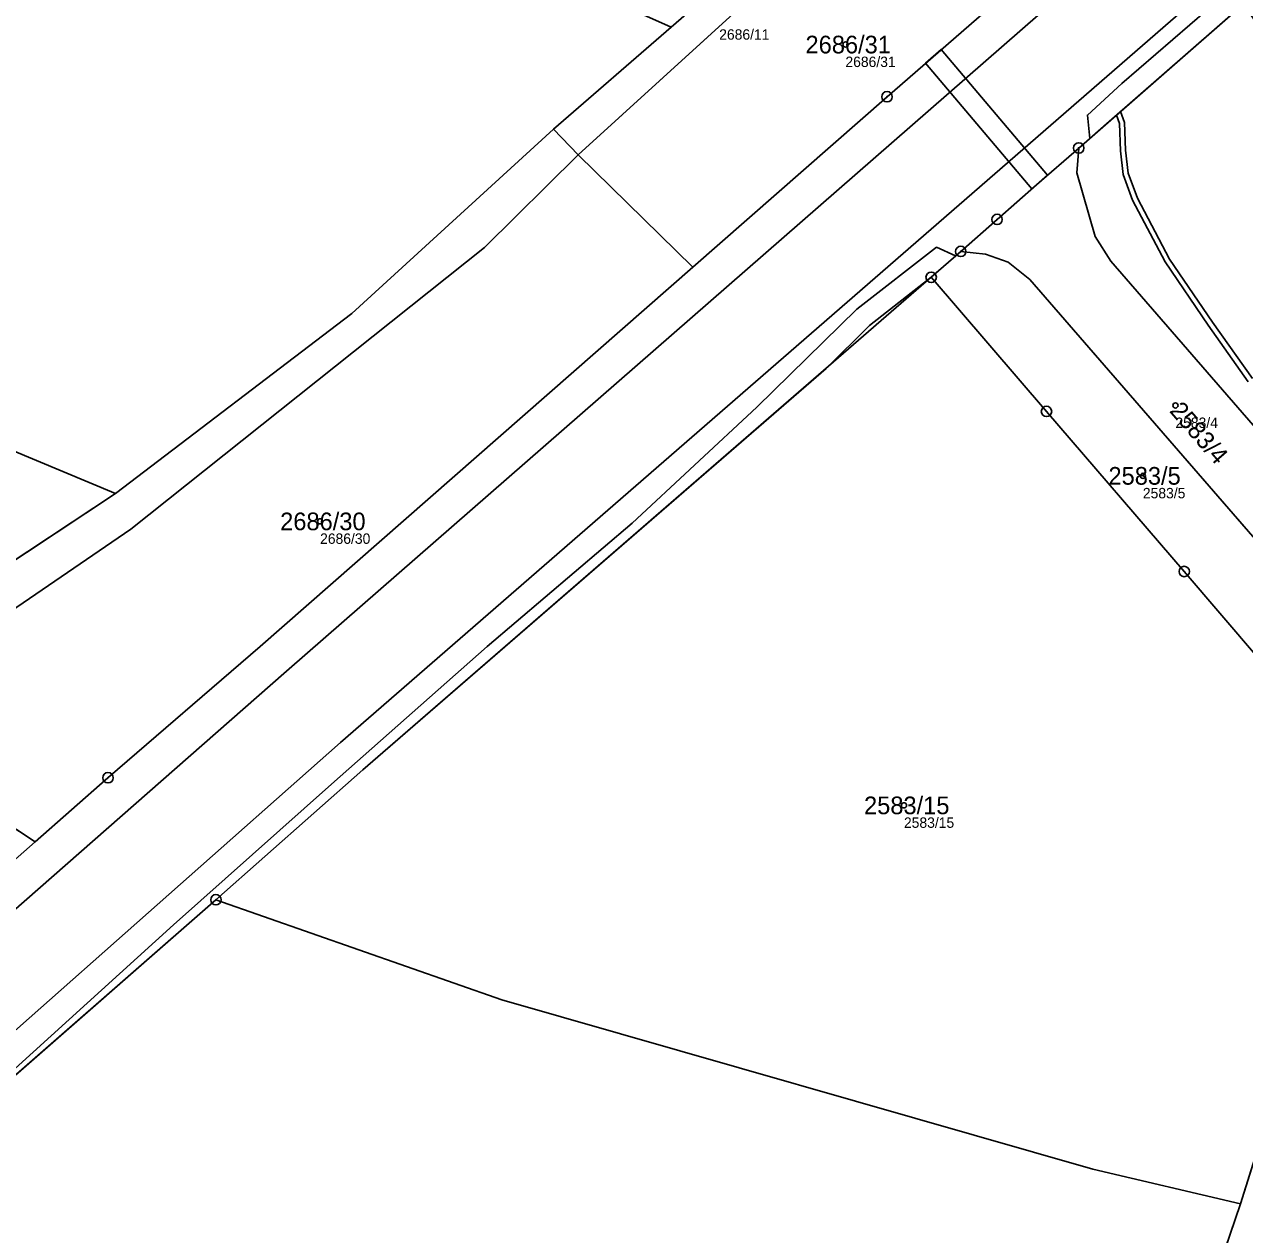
# Model space of a CAD drawing. Extents: x -739214 to -733252, y -1147612 to -1142842.
# Drawn here: x -737116.4 to -736999.1, y -1145785.4 to -1145669 of the extents above; entities that cross this region are included whole.
import ezdxf

# ---------------------------------------------------------------- set-up
doc = ezdxf.new("R2010")
doc.units = 0
for name, color, linetype in [('Definiční body', 7, 'Continuous'), ('Hranice parcel', 7, 'Continuous'), ('Parcelní čísla', 7, 'Continuous'), ('Polygon parcely', 7, 'Continuous'), ('Vnitřní kresba', 7, 'Continuous'), ('Věcná břemena k části', 7, 'Continuous'), ('Značky bodu BP', 7, 'Continuous')]:
    doc.layers.add(name, color=color, linetype=linetype)

msp = doc.modelspace()

# ---------------------------------------------------------------- linework, layer by layer
at = {"layer": 'Definiční body'}
for centre in [(-737037.46, -1145670.91), (-737005.72, -1145705.63), (-737008.85, -1145712.4), (-737087.99, -1145716.78), (-737031.83, -1145744.1)]:
    msp.add_circle(centre, 0.25, dxfattribs=at)
at = {"layer": 'Hranice parcel'}
for p, q in [((-737063.17, -1145681.51), (-737019.78, -1145642.02)), ((-737047.41, -1145663.31), (-737054.23, -1145669.24)), ((-736999.17, -1145667.01), (-737015.02, -1145680.86)), ((-737054.23, -1145669.24), (-737065.53, -1145679.06)), ((-737065.53, -1145679.06), (-737063.17, -1145681.51)), ((-737052.14, -1145692.32), (-737063.17, -1145681.51)), ((-737015.02, -1145680.86), (-737015.2, -1145683.26)), ((-737029.21, -1145693.3), (-737026.37, -1145690.81)), ((-737026.37, -1145690.81), (-737024, -1145691.06)), ((-737052.14, -1145692.32), (-737093.75, -1145728.83)), ((-737019.72, -1145693.51), (-736984.81, -1145733.76)), ((-737139.26, -1145734.98), (-737107.66, -1145714.11)), ((-737093.75, -1145728.83), (-737108.39, -1145741.44)), ((-737115.4, -1145747.61), (-737133.12, -1145735.94)), ((-737108.39, -1145741.44), (-737115.4, -1145747.61)), ((-736986.91, -1145742.49), (-736999.47, -1145782.42)), ((-737139.17, -1145789.16), (-737098.01, -1145753.18)), ((-736999.47, -1145782.42), (-737012.49, -1145820.7))]:
    msp.add_line(p, q, dxfattribs=at)
for points in [[(-737556.53, -1145558.17), (-737524.98, -1145569.56), (-737463.42, -1145585.56), (-737367.89, -1145606.16), (-737320.98, -1145613.38), (-737211.38, -1145626.45), (-737138.49, -1145641.21), (-737076.53, -1145659.25), (-737054.23, -1145669.24)], [(-737589.22, -1145606.52), (-737524.49, -1145628.52), (-737457.59, -1145643.96), (-737369.19, -1145660.88), (-737315.65, -1145669.34), (-737227.1, -1145681.01), (-737177.76, -1145689.31), (-737144.92, -1145698.54), (-737107.66, -1145714.11)], [(-737008.88, -1145654.55), (-737033.46, -1145675.93), (-737052.14, -1145692.32)], [(-737107.66, -1145714.11), (-737084.95, -1145696.77), (-737065.53, -1145679.06)], [(-737063.17, -1145681.51), (-737072.19, -1145690.42), (-737106.19, -1145717.54), (-737133.12, -1145735.94)], [(-737015.02, -1145680.86), (-737019.07, -1145684.4), (-737022.87, -1145687.73), (-737026.37, -1145690.81)], [(-737015.2, -1145683.26), (-737013.43, -1145689.37), (-737011.94, -1145691.74), (-736996.75, -1145709.22), (-736995.75, -1145710.14)], [(-737024, -1145691.06), (-737021.82, -1145691.83), (-737019.72, -1145693.51)], [(-737098.01, -1145753.18), (-737083.88, -1145740.68), (-737029.21, -1145693.3)], [(-737029.21, -1145693.3), (-737018.12, -1145706.2), (-737004.87, -1145721.6), (-736990.76, -1145738.07), (-736986.91, -1145742.49)], [(-737115.4, -1145747.61), (-737150.9, -1145778.89), (-737198.66, -1145818.26)], [(-737098.01, -1145753.18), (-737070.51, -1145762.81), (-737013.65, -1145779.08), (-736999.47, -1145782.42)]]:
    msp.add_lwpolyline(points, dxfattribs=at)
at = {"layer": 'Polygon parcely'}
for points in [[(-736743.25, -1145420.98), (-736745.9, -1145423.31), (-736753.8, -1145430.14), (-736778.23, -1145451.71), (-736796.64, -1145467.99), (-736799.71, -1145471.07), (-736814.37, -1145484.26), (-736836.83, -1145505.13), (-736880.11, -1145542.53), (-736911.33, -1145569.7), (-736913.94, -1145571.97), (-736930.88, -1145586.71), (-736935.1, -1145590.38), (-736944.92, -1145598.93), (-736953.21, -1145606.1), (-737008.88, -1145654.55), (-737033.46, -1145675.93), (-737052.14, -1145692.32), (-737093.75, -1145728.83), (-737108.39, -1145741.44), (-737115.4, -1145747.61), (-737150.9, -1145778.89)], [(-737139.17, -1145789.16), (-737098.01, -1145753.18), (-737083.88, -1145740.68), (-737029.21, -1145693.3), (-737026.37, -1145690.81), (-737022.87, -1145687.73), (-737019.07, -1145684.4), (-737015.02, -1145680.86), (-736999.17, -1145667.01)], [(-737133.12, -1145735.94), (-737106.19, -1145717.54), (-737072.19, -1145690.42), (-737063.17, -1145681.51), (-737065.53, -1145679.06), (-737084.95, -1145696.77), (-737107.66, -1145714.11), (-737139.26, -1145734.98)], [(-737015.02, -1145680.86), (-737019.07, -1145684.4), (-737022.87, -1145687.73)], [(-736996.75, -1145709.22), (-737011.94, -1145691.74), (-737013.43, -1145689.37), (-737015.2, -1145683.26), (-737015.02, -1145680.86)], [(-737022.87, -1145687.73), (-737026.37, -1145690.81), (-737024, -1145691.06), (-737021.82, -1145691.83), (-737019.72, -1145693.51), (-736984.81, -1145733.76)], [(-736986.91, -1145742.49), (-736999.47, -1145782.42), (-737012.49, -1145820.7), (-737019.28, -1145840.68), (-737021.01, -1145844.57), (-737028.67, -1145861.82), (-737035.16, -1145876.43), (-737035.45, -1145877.13), (-737039.38, -1145886.51), (-737048.57, -1145908.45), (-737050.49, -1145914.39), (-737058.02, -1145937.75), (-737061.98, -1145950.04), (-737079.69, -1146008.69)]]:
    msp.add_lwpolyline(points, dxfattribs=at)
for points in [[(-737138.49, -1145641.21), (-737076.53, -1145659.25), (-737054.23, -1145669.24), (-737047.41, -1145663.31), (-737062.28, -1145655.3), (-737085.39, -1145646.86), (-737111.26, -1145638.71), (-737171.31, -1145624.49), (-737220.96, -1145616.36), (-737349.01, -1145600.28), (-737448.6, -1145580.86), (-737521.27, -1145561.44), (-737552.98, -1145549.71), (-737556.53, -1145558.17), (-737524.98, -1145569.56), (-737463.42, -1145585.56), (-737367.89, -1145606.16), (-737320.98, -1145613.38), (-737211.38, -1145626.45)], [(-737457.59, -1145643.96), (-737369.19, -1145660.88), (-737315.65, -1145669.34), (-737227.1, -1145681.01), (-737177.76, -1145689.31), (-737144.92, -1145698.54), (-737107.66, -1145714.11), (-737084.95, -1145696.77), (-737065.53, -1145679.06), (-737054.23, -1145669.24), (-737076.53, -1145659.25), (-737138.49, -1145641.21), (-737211.38, -1145626.45), (-737320.98, -1145613.38), (-737367.89, -1145606.16), (-737463.42, -1145585.56), (-737524.98, -1145569.56), (-737556.53, -1145558.17), (-737561.89, -1145568.89), (-737570.59, -1145582.86), (-737589.22, -1145606.52), (-737524.49, -1145628.52)], [(-737400.58, -1145678.49), (-737333.2, -1145691.3), (-737214.35, -1145710.13), (-737185.83, -1145716.79), (-737159.7, -1145725.21), (-737139.26, -1145734.98), (-737107.66, -1145714.11), (-737144.92, -1145698.54), (-737177.76, -1145689.31), (-737227.1, -1145681.01), (-737315.65, -1145669.34), (-737369.19, -1145660.88), (-737457.59, -1145643.96), (-737524.49, -1145628.52), (-737589.22, -1145606.52), (-737602.82, -1145629.32), (-737520.77, -1145651.77)], [(-737054.23, -1145669.24), (-737065.53, -1145679.06), (-737063.17, -1145681.51), (-737019.78, -1145642.02), (-737022.31, -1145639.12), (-737031.19, -1145648.26), (-737038.92, -1145655.94), (-737047.41, -1145663.31)], [(-737052.14, -1145692.32), (-737033.46, -1145675.93), (-737008.88, -1145654.55), (-737019.78, -1145642.02), (-737063.17, -1145681.51)], [(-736981.49, -1145719.28), (-736975.7, -1145701.13), (-736999.17, -1145667.01), (-737015.02, -1145680.86), (-737015.2, -1145683.26), (-737013.43, -1145689.37), (-737011.94, -1145691.74), (-736996.75, -1145709.22), (-736995.75, -1145710.14), (-736994.61, -1145710.58), (-736988.36, -1145717.26), (-736987.62, -1145715.83), (-736982.13, -1145722.12)], [(-737063.17, -1145681.51), (-737072.19, -1145690.42), (-737106.19, -1145717.54), (-737133.12, -1145735.94), (-737115.4, -1145747.61), (-737108.39, -1145741.44), (-737093.75, -1145728.83), (-737052.14, -1145692.32)], [(-736986.91, -1145742.49), (-736984.81, -1145733.76), (-737019.72, -1145693.51), (-737021.82, -1145691.83), (-737024, -1145691.06), (-737026.37, -1145690.81), (-737029.21, -1145693.3), (-737018.12, -1145706.2), (-737004.87, -1145721.6), (-736990.76, -1145738.07)], [(-737013.65, -1145779.08), (-736999.47, -1145782.42), (-736986.91, -1145742.49), (-736990.76, -1145738.07), (-737004.87, -1145721.6), (-737018.12, -1145706.2), (-737029.21, -1145693.3), (-737083.88, -1145740.68), (-737098.01, -1145753.18), (-737070.51, -1145762.81)], [(-737115.4, -1145747.61), (-737133.12, -1145735.94), (-737171.9, -1145758.28), (-737205.46, -1145776.06), (-737237.48, -1145795.85), (-737218.13, -1145808.11), (-737198.66, -1145818.26), (-737150.9, -1145778.89)], [(-737089.32, -1145801.47), (-737042.75, -1145811.48), (-737012.49, -1145820.7), (-736999.47, -1145782.42), (-737013.65, -1145779.08), (-737070.51, -1145762.81), (-737098.01, -1145753.18), (-737139.17, -1145789.16)]]:
    msp.add_lwpolyline(points, close=True, dxfattribs=at)
at = {"layer": 'Vnitřní kresba'}
for p, q in [((-736991.93, -1145644.5), (-737091.23, -1145731.2)), ((-737001.42, -1145664.5), (-737086.02, -1145738.05)), ((-737091.23, -1145731.2), (-737148.75, -1145781.65)), ((-737086.02, -1145738.05), (-737144.6, -1145789.82))]:
    msp.add_line(p, q, dxfattribs=at)
at = {"layer": 'Věcná břemena k části'}
for points in [[(-736940.35, -1145599), (-736942.31, -1145596.66), (-736943.82, -1145597.97), (-736941.89, -1145600.28), (-736934.49, -1145607.98), (-736934.08, -1145608.3), (-736962.32, -1145632.26), (-736974.75, -1145643.09), (-736984.91, -1145652.31), (-736999.43, -1145664.75), (-737010.88, -1145674.65), (-737014.18, -1145677.69), (-737013.96, -1145679.94), (-737012.1, -1145678.31), (-736999.17, -1145667.01), (-736941.47, -1145616.57), (-736934.67, -1145610.53), (-736932.36, -1145608.56), (-736931.46, -1145607.79), (-736933.27, -1145606.4)], [(-737029.76, -1145672.71), (-737019.52, -1145684.79), (-737019.07, -1145684.4), (-737018.01, -1145683.48), (-737028.25, -1145671.4)], [(-737028.7, -1145690.4), (-737036.36, -1145696.36), (-737045.97, -1145705.8), (-737057.97, -1145716.94), (-737071.93, -1145728.83), (-737086.88, -1145742.05), (-737102.09, -1145755.59), (-737117.33, -1145769.41), (-737131.91, -1145781.65), (-737148.06, -1145796.28), (-737162.14, -1145809.25), (-737172.95, -1145819.59), (-737162.64, -1145810.29), (-737142.3, -1145791.89), (-737139.17, -1145789.16), (-737098.01, -1145753.18), (-737083.88, -1145740.68), (-737039.32, -1145702.06), (-737035.14, -1145697.94), (-737029.21, -1145693.3), (-737028.51, -1145692.69), (-737026.87, -1145691.24)]]:
    msp.add_lwpolyline(points, close=True, dxfattribs=at)
msp.add_lwpolyline([(-736998.31, -1145703.04), (-737002.15, -1145697.63), (-737006.3, -1145691.55), (-737009.38, -1145685.68), (-737010.26, -1145683.29), (-737010.51, -1145681.08), (-737010.61, -1145678.41), (-737010.99, -1145677.34), (-737011.39, -1145677.69), (-737011.11, -1145678.51), (-737011.01, -1145681.12), (-737010.76, -1145683.41), (-737009.84, -1145685.88), (-737006.72, -1145691.81), (-737002.57, -1145697.91), (-736998.71, -1145703.34)], dxfattribs=at)
at = {"layer": 'Značky bodu BP'}
for centre, radius in [((-737033.46, -1145675.93), 0.5), ((-737033.46, -1145675.93), 0.0303), ((-737015.02, -1145680.86), 0.5), ((-737015.02, -1145680.86), 0.0303), ((-737022.87, -1145687.73), 0.5), ((-737022.87, -1145687.73), 0.0303), ((-737026.37, -1145690.81), 0.5), ((-737026.37, -1145690.81), 0.0303), ((-737029.21, -1145693.3), 0.5), ((-737029.21, -1145693.3), 0.0303), ((-737018.12, -1145706.2), 0.5), ((-737018.12, -1145706.2), 0.0303), ((-737004.87, -1145721.6), 0.5), ((-737004.87, -1145721.6), 0.0303), ((-737108.39, -1145741.44), 0.5), ((-737108.39, -1145741.44), 0.0303), ((-737098.01, -1145753.18), 0.5), ((-737098.01, -1145753.18), 0.0303)]:
    msp.add_circle(centre, radius, dxfattribs=at)

# ---------------------------------------------------------------- texts
at = {"layer": 'Definiční body'}
for s, p in [('2686/11', (-737049.6, -1145670.44)), ('2686/31', (-737037.46, -1145673.07)), ('2583/4', (-737005.72, -1145707.79)), ('2583/5', (-737008.85, -1145714.56)), ('2686/30', (-737087.99, -1145718.94)), ('2583/15', (-737031.83, -1145746.26))]:
    msp.add_text(s, height=1, dxfattribs=at).set_placement(p)
at = {"layer": 'Parcelní čísla'}
for s, p in [('2686/31', (-737041.3, -1145671.76)), ('2583/5', (-737012.16, -1145713.25)), ('2686/30', (-737091.83, -1145717.63)), ('2583/15', (-737035.67, -1145744.95))]:
    msp.add_text(s, height=1.7, dxfattribs=at).set_placement(p)
msp.add_text('2583/4', height=1.7, rotation=311, dxfattribs=at).set_placement((-737006.36, -1145706.19))

doc.saveas('drawing.dxf')
